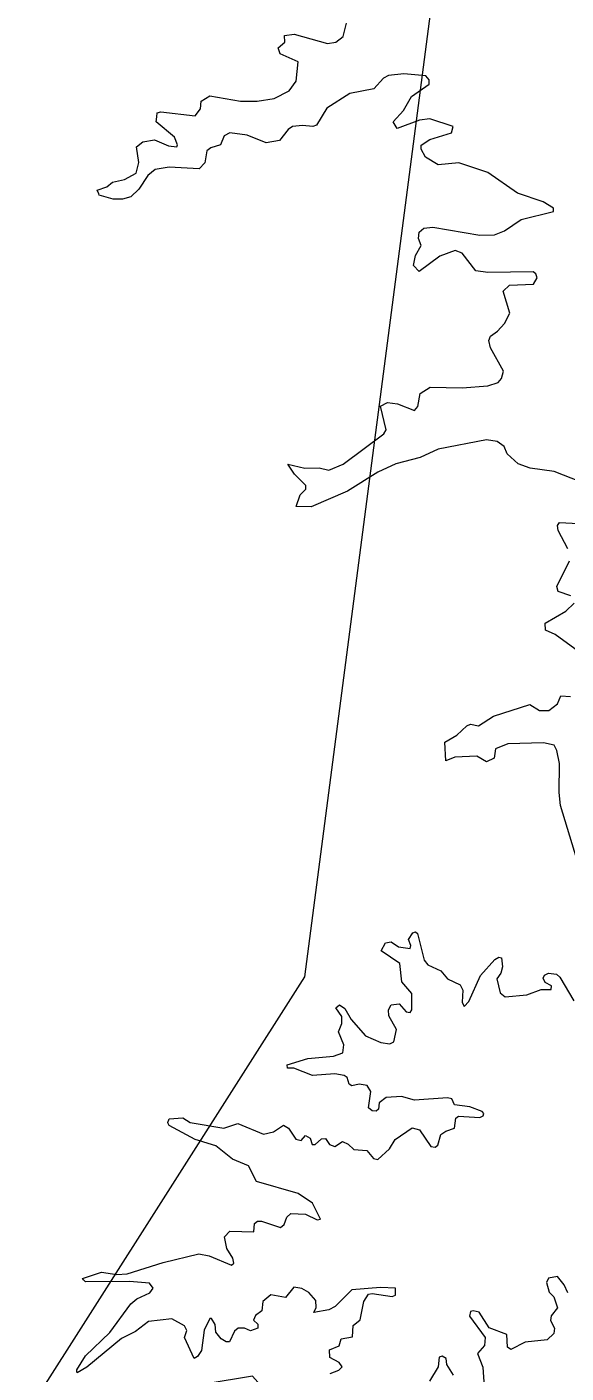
# Model space of a CAD drawing. Extents: x 553962 to 842807, y 8883888 to 9032388.
# Drawn here: x 798334 to 798827, y 9016784 to 9018015 of the extents above; entities that cross this region are included whole.
import ezdxf

# ---------------------------------------------------------------- set-up
doc = ezdxf.new("R2010")
doc.units = 0
doc.header["$LTSCALE"] = 200
doc.layers.add('25', color=7, linetype='Continuous', lineweight=13)
doc.layers.add('8', color=7, linetype='Continuous', lineweight=13)

msp = doc.modelspace()

# ---------------------------------------------------------------- linework, layer by layer
at = {"layer": '25'}
msp.add_line((798400.3, 9017861.1), (798399.9, 9017862.3), dxfattribs=at)
msp.add_line((798400.3, 9017861.1), (798399.9, 9017862.3), dxfattribs=at)
for points in [[(798452.9, 9017932.7), (798453.3, 9017936.2), (798456.7, 9017937.4), (798488, 9017933.5), (798493.1, 9017940.1), (798493.6, 9017946.9), (798501.6, 9017951.8), (798529.6, 9017947.1), (798544.9, 9017946.9), (798560.2, 9017949.5), (798574, 9017956.5), (798580.4, 9017965.2), (798582.1, 9017983), (798565.8, 9017990.3), (798564.1, 9017995.9), (798570.2, 9018001.1), (798569.8, 9018007), (798578.5, 9018008.3), (798609.1, 9017999.8), (798616.8, 9018000.9), (798623.3, 9018006.2), (798626.5, 9018018.3)], [(798452.9, 9017932.7), (798453.3, 9017936.2), (798456.7, 9017937.4), (798488, 9017933.5), (798493.1, 9017940.1), (798493.6, 9017946.9), (798501.6, 9017951.8), (798529.6, 9017947.1), (798544.9, 9017946.9), (798560.2, 9017949.5), (798574, 9017956.5), (798580.4, 9017965.2), (798582.1, 9017983), (798565.8, 9017990.3), (798564.1, 9017995.9), (798570.2, 9018001.1), (798569.8, 9018007), (798578.5, 9018008.3), (798609.1, 9017999.8), (798616.8, 9018000.9), (798623.3, 9018006.2), (798626.5, 9018018.3)], [(798574.1, 9017613.3), (798572.9, 9017615.1), (798588.3, 9017611.3), (798601.4, 9017611.7), (798610.3, 9017609.6), (798623.3, 9017615.1), (798660.5, 9017642.9), (798662.6, 9017646.5), (798657.5, 9017668), (798663.9, 9017671.6), (798663.9, 9017671.6), (798673.2, 9017670.3), (798688.7, 9017664.2), (798691.5, 9017667.8), (798693.9, 9017679.7), (798702.9, 9017685.4), (798732.3, 9017684.8), (798755.7, 9017686.7), (798765, 9017689.7), (798768, 9017693.3), (798770.1, 9017700.1), (798758.2, 9017721.3), (798756.5, 9017728.3), (798758, 9017732.1), (798764.6, 9017736.6), (798770.9, 9017743.8), (798775.6, 9017753.2), (798769.7, 9017773.4), (798775.5, 9017778.9), (798797.3, 9017779.7), (798800.7, 9017785.5), (798799.6, 9017789.1), (798797.1, 9017791), (798755.7, 9017790.4), (798744.7, 9017792), (798732.1, 9017808), (798725.9, 9017810.5), (798711.9, 9017805.2), (798692.8, 9017791.2), (798687.7, 9017796.8), (798689.6, 9017805.8), (798694.7, 9017815), (798692.1, 9017821.3), (798692.8, 9017827.3), (798697.2, 9017830.9), (798705.5, 9017831.8), (798748.4, 9017824.6), (798761.6, 9017824.8), (798771, 9017828.4), (798786.2, 9017838.8), (798815.6, 9017846), (798815.6, 9017849.2), (798806.2, 9017855.1), (798782.8, 9017863), (798755.7, 9017881.9), (798729.1, 9017890.6), (798710.2, 9017888.7), (798698.8, 9017895.7), (798694.7, 9017903.2), (798694.7, 9017906.8), (798702.6, 9017912.1), (798722.5, 9017918.2), (798723.8, 9017923.8), (798702.5, 9017931), (798693.2, 9017929.5), (798672.6, 9017921.9), (798669, 9017928.2), (798678.5, 9017938.4), (798685.8, 9017951.2), (798701.9, 9017962.5), (798701.9, 9017966.5), (798698.9, 9017970.1), (798678.7, 9017972), (798664.8, 9017970.5), (798660.3, 9017967.9), (798651.3, 9017958.2), (798629.5, 9017953.9), (798608.5, 9017940.5), (798599.1, 9017925), (798595.8, 9017923.8), (798586.3, 9017924.8), (798577.2, 9017923.7), (798573, 9017921), (798565.1, 9017911), (798553, 9017908.9), (798535.6, 9017915.9), (798519.8, 9017918), (798514.5, 9017915.2), (798511.3, 9017907), (798502.5, 9017904.4), (798498.9, 9017901.5), (798496.9, 9017890.6), (798491.6, 9017885.1), (798464.2, 9017886.8), (798451.5, 9017884.4), (798444.7, 9017879), (798436.6, 9017866.4), (798429.4, 9017859.6), (798421.7, 9017857.5), (798413.2, 9017857.3), (798400.3, 9017861.1)], [(798574.1, 9017613.3), (798572.9, 9017615.1), (798588.3, 9017611.3), (798601.4, 9017611.7), (798610.3, 9017609.6), (798623.3, 9017615.1), (798660.5, 9017642.9), (798662.6, 9017646.5), (798657.5, 9017668), (798663.9, 9017671.6), (798663.9, 9017671.6), (798673.2, 9017670.3), (798688.7, 9017664.2), (798691.5, 9017667.8), (798693.9, 9017679.7), (798702.9, 9017685.4), (798732.3, 9017684.8), (798755.7, 9017686.7), (798765, 9017689.7), (798768, 9017693.3), (798770.1, 9017700.1), (798758.2, 9017721.3), (798756.5, 9017728.3), (798758, 9017732.1), (798764.6, 9017736.6), (798770.9, 9017743.8), (798775.6, 9017753.2), (798769.7, 9017773.4), (798775.5, 9017778.9), (798797.3, 9017779.7), (798800.7, 9017785.5), (798799.6, 9017789.1), (798797.1, 9017791), (798755.7, 9017790.4), (798744.7, 9017792), (798732.1, 9017808), (798725.9, 9017810.5), (798711.9, 9017805.2), (798692.8, 9017791.2), (798687.7, 9017796.8), (798689.6, 9017805.8), (798694.7, 9017815), (798692.1, 9017821.3), (798692.8, 9017827.3), (798697.2, 9017830.9), (798705.5, 9017831.8), (798748.4, 9017824.6), (798761.6, 9017824.8), (798771, 9017828.4), (798786.2, 9017838.8), (798815.6, 9017846), (798815.6, 9017849.2), (798806.2, 9017855.1), (798782.8, 9017863), (798755.7, 9017881.9), (798729.1, 9017890.6), (798710.2, 9017888.7), (798698.8, 9017895.7), (798694.7, 9017903.2), (798694.7, 9017906.8), (798702.6, 9017912.1), (798722.5, 9017918.2), (798723.8, 9017923.8), (798702.5, 9017931), (798693.2, 9017929.5), (798672.6, 9017921.9), (798669, 9017928.2), (798678.5, 9017938.4), (798685.8, 9017951.2), (798701.9, 9017962.5), (798701.9, 9017966.5), (798698.9, 9017970.1), (798678.7, 9017972), (798664.8, 9017970.5), (798660.3, 9017967.9), (798651.3, 9017958.2), (798629.5, 9017953.9), (798608.5, 9017940.5), (798599.1, 9017925), (798595.8, 9017923.8), (798586.3, 9017924.8), (798577.2, 9017923.7), (798573, 9017921), (798565.1, 9017911), (798553, 9017908.9), (798535.6, 9017915.9), (798519.8, 9017918), (798514.5, 9017915.2), (798511.3, 9017907), (798502.5, 9017904.4), (798498.9, 9017901.5), (798496.9, 9017890.6), (798491.6, 9017885.1), (798464.2, 9017886.8), (798451.5, 9017884.4), (798444.7, 9017879), (798436.6, 9017866.4), (798429.4, 9017859.6), (798421.7, 9017857.5), (798413.2, 9017857.3), (798400.3, 9017861.1)], [(798399.9, 9017862.3), (798398.6, 9017865.7), (798407.3, 9017868.8), (798412.6, 9017872.8), (798423.5, 9017875.4), (798434.3, 9017881.3), (798436.6, 9017890.9), (798434.5, 9017905.1), (798440.4, 9017909.9), (798451, 9017911.7), (798463.6, 9017906.3), (798463.6, 9017906.3), (798471.2, 9017905.1), (798471.8, 9017907), (798469.2, 9017914.2), (798452.3, 9017928.2), (798452.9, 9017932.7)], [(798399.9, 9017862.3), (798398.6, 9017865.7), (798407.3, 9017868.8), (798412.6, 9017872.8), (798423.5, 9017875.4), (798434.3, 9017881.3), (798436.6, 9017890.9), (798434.5, 9017905.1), (798440.4, 9017909.9), (798451, 9017911.7), (798463.6, 9017906.3), (798463.6, 9017906.3), (798471.2, 9017905.1), (798471.8, 9017907), (798469.2, 9017914.2), (798452.3, 9017928.2), (798452.9, 9017932.7)], [(798754.4, 9017637.2), (798710.2, 9017628.9), (798693.7, 9017621.3), (798671.6, 9017615.3), (798655, 9017607.7), (798627.4, 9017590.5), (798594.2, 9017576), (798580.3, 9017576.5), (798584.2, 9017587.1), (798589.3, 9017592.1), (798589.3, 9017595.5), (798578.9, 9017606), (798574.1, 9017613.3)], [(798754.4, 9017637.2), (798710.2, 9017628.9), (798693.7, 9017621.3), (798671.6, 9017615.3), (798655, 9017607.7), (798627.4, 9017590.5), (798594.2, 9017576), (798580.3, 9017576.5), (798584.2, 9017587.1), (798589.3, 9017592.1), (798589.3, 9017595.5), (798578.9, 9017606), (798574.1, 9017613.3)], [(798840.2, 9017598.9), (798816.4, 9017608.5), (798794.3, 9017611.3), (798783.3, 9017615.5), (798773.3, 9017624.6), (798770.5, 9017631.3), (798764.2, 9017635.9), (798754.4, 9017637.2)], [(798840.2, 9017598.9), (798816.4, 9017608.5), (798794.3, 9017611.3), (798783.3, 9017615.5), (798773.3, 9017624.6), (798770.5, 9017631.3), (798764.2, 9017635.9), (798754.4, 9017637.2)], [(798828.7, 9017537.8), (798819.8, 9017554.3), (798819.2, 9017559), (798821.1, 9017561.8), (798838.5, 9017560.9)], [(798828.7, 9017537.8), (798819.8, 9017554.3), (798819.2, 9017559), (798821.1, 9017561.8), (798838.5, 9017560.9)], [(798831.5, 9017494.6), (798819.8, 9017498.5), (798818.6, 9017503.3), (798830.4, 9017526.8)], [(798831.5, 9017494.6), (798819.8, 9017498.5), (798818.6, 9017503.3), (798830.4, 9017526.8)], [(798838.5, 9017443.7), (798817.1, 9017459.4), (798808.4, 9017463.2), (798807.9, 9017469.8), (798826.8, 9017480.7), (798834.6, 9017488)], [(798838.5, 9017443.7), (798817.1, 9017459.4), (798808.4, 9017463.2), (798807.9, 9017469.8), (798826.8, 9017480.7), (798834.6, 9017488)], [(798851, 9017207.7), (798822.2, 9017302.9), (798820.7, 9017314.7), (798821.1, 9017341.5), (798818.8, 9017353.3), (798816.3, 9017358.2), (798806.6, 9017360.4), (798774, 9017359.3), (798762.5, 9017354.7), (798761.4, 9017346.2), (798754.4, 9017342.8), (798745.5, 9017348.1), (798725.5, 9017347.2), (798717.3, 9017343.9), (798716.4, 9017361), (798727.2, 9017367.4), (798736.3, 9017375.9), (798739.7, 9017377.2), (798747.2, 9017375.9), (798760.7, 9017384.6), (798794.1, 9017395.4), (798802.8, 9017389.7), (798811.5, 9017389.7), (798819.4, 9017395.9), (798822.4, 9017403.1), (798831.3, 9017402.7)], [(798851, 9017207.7), (798822.2, 9017302.9), (798820.7, 9017314.7), (798821.1, 9017341.5), (798818.8, 9017353.3), (798816.3, 9017358.2), (798806.6, 9017360.4), (798774, 9017359.3), (798762.5, 9017354.7), (798761.4, 9017346.2), (798754.4, 9017342.8), (798745.5, 9017348.1), (798725.5, 9017347.2), (798717.3, 9017343.9), (798716.4, 9017361), (798727.2, 9017367.4), (798736.3, 9017375.9), (798739.7, 9017377.2), (798747.2, 9017375.9), (798760.7, 9017384.6), (798794.1, 9017395.4), (798802.8, 9017389.7), (798811.5, 9017389.7), (798819.4, 9017395.9), (798822.4, 9017403.1), (798831.3, 9017402.7)], [(798683, 9017180.3), (798687.1, 9017186.4), (798689.4, 9017187.3), (798691.3, 9017186), (798697.5, 9017161.4), (798700.9, 9017157.3), (798712.7, 9017151.8), (798718.7, 9017144.6), (798730.3, 9017139.1), (798732.7, 9017134), (798732.3, 9017123.1), (798734, 9017119.1), (798738.2, 9017123.6), (798748.9, 9017147.4), (798762.1, 9017162.2), (798765.6, 9017164.3), (798768, 9017163.5), (798769, 9017155.4), (798767.6, 9017149.5), (798764, 9017144.4), (798764, 9017144.4), (798766.9, 9017131.6), (798771.6, 9017128), (798791.3, 9017129.9), (798804.5, 9017134.8), (798813.4, 9017134.8), (798813.8, 9017138.2), (798808.1, 9017141.2), (798806.2, 9017145.2), (798807.3, 9017147.7), (798811.1, 9017149.5), (798818.3, 9017148.6), (798821.5, 9017146.1), (798834.1, 9017124.2)], [(798683, 9017180.3), (798687.1, 9017186.4), (798689.4, 9017187.3), (798691.3, 9017186), (798697.5, 9017161.4), (798700.9, 9017157.3), (798712.7, 9017151.8), (798718.7, 9017144.6), (798730.3, 9017139.1), (798732.7, 9017134), (798732.3, 9017123.1), (798734, 9017119.1), (798738.2, 9017123.6), (798748.9, 9017147.4), (798762.1, 9017162.2), (798765.6, 9017164.3), (798768, 9017163.5), (798769, 9017155.4), (798767.6, 9017149.5), (798764, 9017144.4), (798764, 9017144.4), (798766.9, 9017131.6), (798771.6, 9017128), (798791.3, 9017129.9), (798804.5, 9017134.8), (798813.4, 9017134.8), (798813.8, 9017138.2), (798808.1, 9017141.2), (798806.2, 9017145.2), (798807.3, 9017147.7), (798811.1, 9017149.5), (798818.3, 9017148.6), (798821.5, 9017146.1), (798834.1, 9017124.2)], [(798463.1, 9017012.8), (798463, 9017013.1), (798464.4, 9017016.5), (798476.7, 9017017.4), (798483.4, 9017013.1), (798514.3, 9017008), (798527.1, 9017012.2), (798550.5, 9017002.5), (798559.6, 9017004.4), (798568.8, 9017010.5), (798573.4, 9017008), (798580.2, 9016997.8), (798585.1, 9016996.5), (798589.1, 9017001.2), (798593.2, 9016998.8), (798595.1, 9016993.1), (798597.8, 9016992.9), (798603.6, 9016998), (798607.1, 9016998.4), (798607.1, 9016998.4), (798611, 9016992.9), (798615.9, 9016991.2), (798622.7, 9016995.7), (798628, 9016993.3), (798633, 9016988.5), (798645.1, 9016987.4), (798651, 9016980.2), (798655, 9016979.3), (798665.8, 9016989.1), (798670.9, 9016997.4), (798686.4, 9017008.2), (798693.2, 9017006.5), (798703.6, 9016991), (798707.4, 9016990.6), (798710, 9016992.5), (798712.8, 9017002), (798717.2, 9017005.2), (798725.3, 9017007.8), (798726.3, 9017016.9), (798728.7, 9017018.8), (798748.4, 9017017.6), (798751.4, 9017019.1), (798752, 9017021.2), (798750.5, 9017023.1), (798739.1, 9017027.5), (798725.1, 9017029.1), (798722.7, 9017034.6), (798718.7, 9017035.6), (798688.5, 9017033.5), (798676.7, 9017036.7), (798662.7, 9017036), (798656.3, 9017031.2), (798655.8, 9017025.2), (798653.7, 9017023.5), (798649.8, 9017023.7), (798646.5, 9017026.5), (798648.6, 9017041.3), (798645.4, 9017046.9), (798638, 9017048.1), (798631.2, 9017046.7), (798628.8, 9017048.2), (798626.9, 9017054.3), (798624.4, 9017056.2), (798615.9, 9017057.5), (798595.5, 9017056), (798578.3, 9017062.8), (798572.6, 9017062.8), (798572.2, 9017065.8), (798591.2, 9017071.5), (798614.6, 9017073.6), (798623.1, 9017076.8), (798624, 9017084.2), (798619.1, 9017095.9), (798622.3, 9017103.6), (798622.3, 9017109.9), (798616.6, 9017118), (798620.1, 9017120.6), (798624.8, 9017117.2), (798630.6, 9017107.4), (798643.9, 9017092.3), (798657.8, 9017086.2), (798666, 9017084.9), (798669.8, 9017086.8), (798672, 9017098.1), (798665, 9017110.6), (798664.8, 9017116.1), (798667.3, 9017120.8), (798674.5, 9017121.6), (798680.9, 9017114.4), (798684.7, 9017113.6), (798686.2, 9017116), (798686.2, 9017131), (798676.9, 9017141.6), (798675.1, 9017158.6), (798658.2, 9017170.1), (798662.2, 9017177.3), (798667.3, 9017178.4), (798673.9, 9017173.7), (798684.7, 9017172.2), (798685.3, 9017174.9), (798683, 9017180.3)], [(798463.1, 9017012.8), (798463, 9017013.1), (798464.4, 9017016.5), (798476.7, 9017017.4), (798483.4, 9017013.1), (798514.3, 9017008), (798527.1, 9017012.2), (798550.5, 9017002.5), (798559.6, 9017004.4), (798568.8, 9017010.5), (798573.4, 9017008), (798580.2, 9016997.8), (798585.1, 9016996.5), (798589.1, 9017001.2), (798593.2, 9016998.8), (798595.1, 9016993.1), (798597.8, 9016992.9), (798603.6, 9016998), (798607.1, 9016998.4), (798607.1, 9016998.4), (798611, 9016992.9), (798615.9, 9016991.2), (798622.7, 9016995.7), (798628, 9016993.3), (798633, 9016988.5), (798645.1, 9016987.4), (798651, 9016980.2), (798655, 9016979.3), (798665.8, 9016989.1), (798670.9, 9016997.4), (798686.4, 9017008.2), (798693.2, 9017006.5), (798703.6, 9016991), (798707.4, 9016990.6), (798710, 9016992.5), (798712.8, 9017002), (798717.2, 9017005.2), (798725.3, 9017007.8), (798726.3, 9017016.9), (798728.7, 9017018.8), (798748.4, 9017017.6), (798751.4, 9017019.1), (798752, 9017021.2), (798750.5, 9017023.1), (798739.1, 9017027.5), (798725.1, 9017029.1), (798722.7, 9017034.6), (798718.7, 9017035.6), (798688.5, 9017033.5), (798676.7, 9017036.7), (798662.7, 9017036), (798656.3, 9017031.2), (798655.8, 9017025.2), (798653.7, 9017023.5), (798649.8, 9017023.7), (798646.5, 9017026.5), (798648.6, 9017041.3), (798645.4, 9017046.9), (798638, 9017048.1), (798631.2, 9017046.7), (798628.8, 9017048.2), (798626.9, 9017054.3), (798624.4, 9017056.2), (798615.9, 9017057.5), (798595.5, 9017056), (798578.3, 9017062.8), (798572.6, 9017062.8), (798572.2, 9017065.8), (798591.2, 9017071.5), (798614.6, 9017073.6), (798623.1, 9017076.8), (798624, 9017084.2), (798619.1, 9017095.9), (798622.3, 9017103.6), (798622.3, 9017109.9), (798616.6, 9017118), (798620.1, 9017120.6), (798624.8, 9017117.2), (798630.6, 9017107.4), (798643.9, 9017092.3), (798657.8, 9017086.2), (798666, 9017084.9), (798669.8, 9017086.8), (798672, 9017098.1), (798665, 9017110.6), (798664.8, 9017116.1), (798667.3, 9017120.8), (798674.5, 9017121.6), (798680.9, 9017114.4), (798684.7, 9017113.6), (798686.2, 9017116), (798686.2, 9017131), (798676.9, 9017141.6), (798675.1, 9017158.6), (798658.2, 9017170.1), (798662.2, 9017177.3), (798667.3, 9017178.4), (798673.9, 9017173.7), (798684.7, 9017172.2), (798685.3, 9017174.9), (798683, 9017180.3)], [(798386.1, 9016869.1), (798385.1, 9016870.3), (798402.6, 9016876.1), (798416.6, 9016874.2), (798426, 9016874.6), (798458.8, 9016885.2), (798491.4, 9016893.1), (798500.8, 9016891.1), (798521.4, 9016882.5), (798523.3, 9016884.3), (798522.4, 9016889), (798517.1, 9016898), (798515, 9016908.4), (798519.9, 9016913.7), (798541.7, 9016913), (798542.2, 9016920.7), (798545, 9016922.8), (798548.6, 9016923), (798566.2, 9016917.1), (798569.4, 9016919.7), (798571.9, 9016926.5), (798575.6, 9016929.8), (798588.9, 9016929.2), (798599.7, 9016924.1), (798602.7, 9016924.7), (798595.3, 9016939.4), (798582.1, 9016948.1), (798544.1, 9016959.1), (798536.7, 9016973.4), (798522.3, 9016979.4), (798507.1, 9016991.8), (798488, 9016997.6), (798464.2, 9017010.3), (798463.1, 9017012.8)], [(798386.1, 9016869.1), (798385.1, 9016870.3), (798402.6, 9016876.1), (798416.6, 9016874.2), (798426, 9016874.6), (798458.8, 9016885.2), (798491.4, 9016893.1), (798500.8, 9016891.1), (798521.4, 9016882.5), (798523.3, 9016884.3), (798522.4, 9016889), (798517.1, 9016898), (798515, 9016908.4), (798519.9, 9016913.7), (798541.7, 9016913), (798542.2, 9016920.7), (798545, 9016922.8), (798548.6, 9016923), (798566.2, 9016917.1), (798569.4, 9016919.7), (798571.9, 9016926.5), (798575.6, 9016929.8), (798588.9, 9016929.2), (798599.7, 9016924.1), (798602.7, 9016924.7), (798595.3, 9016939.4), (798582.1, 9016948.1), (798544.1, 9016959.1), (798536.7, 9016973.4), (798522.3, 9016979.4), (798507.1, 9016991.8), (798488, 9016997.6), (798464.2, 9017010.3), (798463.1, 9017012.8)], [(798380, 9016784.9), (798379.8, 9016786.8), (798387.8, 9016799.6), (798410.1, 9016820.9), (798429.4, 9016847.2), (798434.9, 9016851.7), (798446.8, 9016857.4), (798449.6, 9016861.6), (798446.2, 9016866.3), (798428.1, 9016867.6), (798387.8, 9016867.4), (798386.1, 9016869.1)], [(798380, 9016784.9), (798379.8, 9016786.8), (798387.8, 9016799.6), (798410.1, 9016820.9), (798429.4, 9016847.2), (798434.9, 9016851.7), (798446.8, 9016857.4), (798449.6, 9016861.6), (798446.2, 9016866.3), (798428.1, 9016867.6), (798387.8, 9016867.4), (798386.1, 9016869.1)], [(798828.7, 9016857.2), (798825.5, 9016864.6), (798819.2, 9016872.2), (798811.1, 9016870.8), (798809.2, 9016866.7), (798811.8, 9016858), (798816, 9016853.8), (798819.2, 9016843.6), (798813.4, 9016836.3), (798813, 9016832.1), (798816.6, 9016824.9), (798816, 9016820.2), (798810, 9016814.3), (798789.7, 9016812.3), (798776.7, 9016805.4), (798773.5, 9016807.5), (798772.9, 9016819.3), (798756.7, 9016825.3), (798747.6, 9016839.5), (798742.1, 9016841), (798739.7, 9016840.2), (798738.9, 9016836), (798753.1, 9016816.6), (798753.1, 9016816.6), (798752.7, 9016809.2), (798746.3, 9016801.8), (798751, 9016789.2), (798752.2, 9016771.3)], [(798828.7, 9016857.2), (798825.5, 9016864.6), (798819.2, 9016872.2), (798811.1, 9016870.8), (798809.2, 9016866.7), (798811.8, 9016858), (798816, 9016853.8), (798819.2, 9016843.6), (798813.4, 9016836.3), (798813, 9016832.1), (798816.6, 9016824.9), (798816, 9016820.2), (798810, 9016814.3), (798789.7, 9016812.3), (798776.7, 9016805.4), (798773.5, 9016807.5), (798772.9, 9016819.3), (798756.7, 9016825.3), (798747.6, 9016839.5), (798742.1, 9016841), (798739.7, 9016840.2), (798738.9, 9016836), (798753.1, 9016816.6), (798753.1, 9016816.6), (798752.7, 9016809.2), (798746.3, 9016801.8), (798751, 9016789.2), (798752.2, 9016771.3)], [(798611.6, 9016783.5), (798619.3, 9016786.7), (798622.5, 9016789.8), (798619.7, 9016793.5), (798611.2, 9016798.1), (798611, 9016805.3), (798619.7, 9016809), (798621.6, 9016815.3), (798631.8, 9016817.2), (798632.6, 9016827.5), (798638.8, 9016832.5), (798642.2, 9016849.5), (798646.5, 9016856.1), (798650, 9016856.8), (798668.1, 9016854), (798671.3, 9016855.3), (798671.1, 9016861.6), (798657.5, 9016862.3), (798631.4, 9016860.1), (798631.4, 9016860.1), (798616.1, 9016844.8), (798610.4, 9016841.7), (798596.6, 9016839.4), (798598.7, 9016844), (798598.5, 9016850.4), (798591.9, 9016857.6), (798585.7, 9016861.4), (798578.3, 9016862.5), (798570.6, 9016853.1), (798557.3, 9016855.5), (798550, 9016849.3), (798549, 9016840.8), (798543.2, 9016836.6), (798541.4, 9016832.2), (798545.3, 9016828.7), (798545.3, 9016825.1), (798538.8, 9016822.6), (798533.2, 9016825.1), (798527.5, 9016825.1), (798524, 9016822.2), (798519.4, 9016812.4), (798516.3, 9016812.4), (798511.8, 9016815.3), (798507.1, 9016821.5), (798506.3, 9016828.3), (798503.1, 9016833.8), (798501.4, 9016834), (798496.3, 9016823.2), (798494, 9016804.5), (798490.3, 9016799.2), (798487.2, 9016797.3), (798478.2, 9016816.4), (798480.6, 9016823), (798478.4, 9016827), (798466.8, 9016833.4), (798445.5, 9016831.2), (798433.6, 9016821.9), (798420.9, 9016815.7), (798389, 9016789.2), (798380.1, 9016784.2), (798380, 9016784.9)], [(798611.6, 9016783.5), (798619.3, 9016786.7), (798622.5, 9016789.8), (798619.7, 9016793.5), (798611.2, 9016798.1), (798611, 9016805.3), (798619.7, 9016809), (798621.6, 9016815.3), (798631.8, 9016817.2), (798632.6, 9016827.5), (798638.8, 9016832.5), (798642.2, 9016849.5), (798646.5, 9016856.1), (798650, 9016856.8), (798668.1, 9016854), (798671.3, 9016855.3), (798671.1, 9016861.6), (798657.5, 9016862.3), (798631.4, 9016860.1), (798631.4, 9016860.1), (798616.1, 9016844.8), (798610.4, 9016841.7), (798596.6, 9016839.4), (798598.7, 9016844), (798598.5, 9016850.4), (798591.9, 9016857.6), (798585.7, 9016861.4), (798578.3, 9016862.5), (798570.6, 9016853.1), (798557.3, 9016855.5), (798550, 9016849.3), (798549, 9016840.8), (798543.2, 9016836.6), (798541.4, 9016832.2), (798545.3, 9016828.7), (798545.3, 9016825.1), (798538.8, 9016822.6), (798533.2, 9016825.1), (798527.5, 9016825.1), (798524, 9016822.2), (798519.4, 9016812.4), (798516.3, 9016812.4), (798511.8, 9016815.3), (798507.1, 9016821.5), (798506.3, 9016828.3), (798503.1, 9016833.8), (798501.4, 9016834), (798496.3, 9016823.2), (798494, 9016804.5), (798490.3, 9016799.2), (798487.2, 9016797.3), (798478.2, 9016816.4), (798480.6, 9016823), (798478.4, 9016827), (798466.8, 9016833.4), (798445.5, 9016831.2), (798433.6, 9016821.9), (798420.9, 9016815.7), (798389, 9016789.2), (798380.1, 9016784.2), (798380, 9016784.9)], [(798724.2, 9016782), (798718.3, 9016791.7), (798717.6, 9016797.3), (798713.8, 9016799.4), (798711.1, 9016798.5), (798710.2, 9016789.6), (798702.3, 9016776.5)], [(798724.2, 9016782), (798718.3, 9016791.7), (798717.6, 9016797.3), (798713.8, 9016799.4), (798711.1, 9016798.5), (798710.2, 9016789.6), (798702.3, 9016776.5)]]:
    msp.add_lwpolyline(points, dxfattribs=at)
at = {"layer": '8'}
msp.add_lwpolyline([(804625.4, 9014595.8), (803750.6, 9014473.3), (802573.6, 9015450.5), (801697.7, 9015565.4), (800316.5, 9016807.2), (799695.4, 9016754.7), (799170.5, 9017069.8), (798680.5, 9016623.4), (798540.6, 9016781), (798334.3, 9016747), (798588.4, 9017146.4), (798720.6, 9018160.8), (799528.9, 9018579), (800064.8, 9019630.5), (801540.4, 9020111), (803188, 9022060.7), (803271.6, 9022924.2)], dxfattribs=at)

doc.saveas('drawing.dxf')
